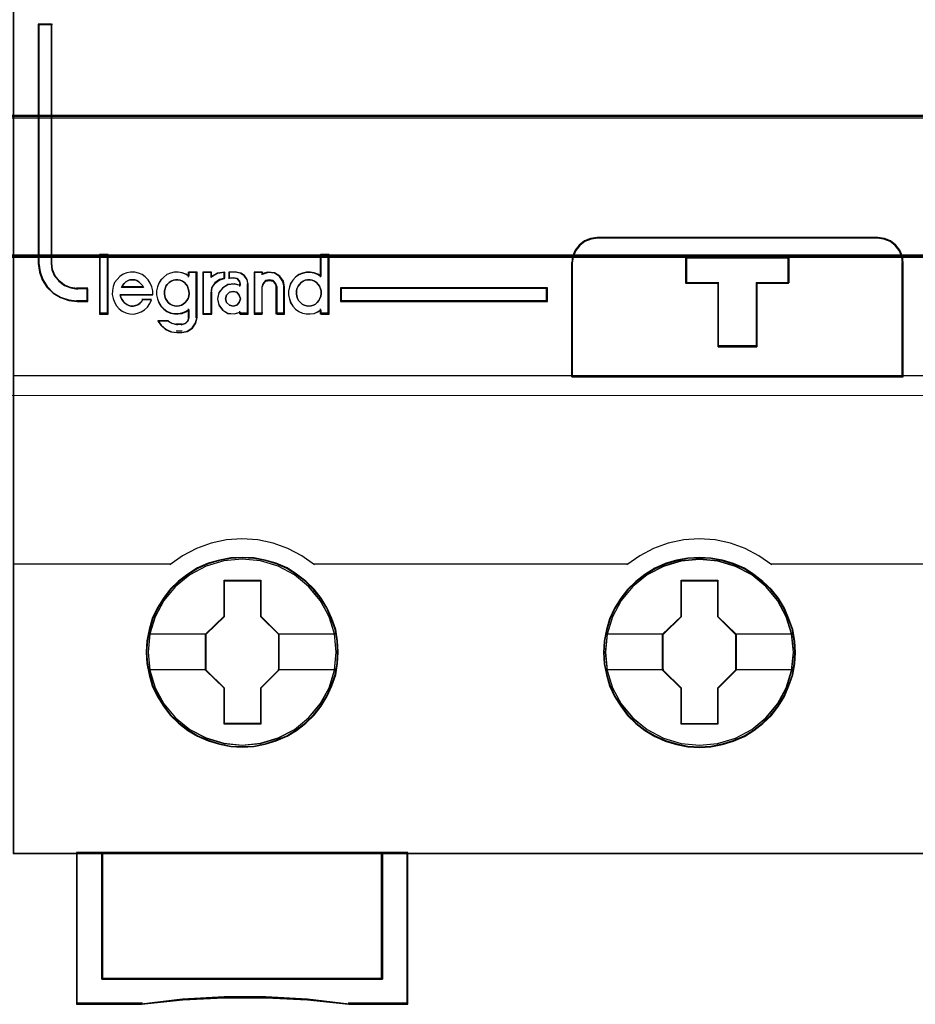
# Model space of a CAD drawing. Header units: millimetres. Extents: x -1290 to 1795, y -4192 to -1311.
# Tile 604 of 656: x 1103 to 1110, y -2956 to -2949. Entities that reach past the tile are written whole.
import ezdxf

# ---------------------------------------------------------------- set-up
doc = ezdxf.new("R2010")
doc.units = ezdxf.units.MM
doc.layers.add('30', color=7, linetype='Continuous')
doc.layers.add('45', color=7, linetype='Continuous')
doc.layers.add('Aparatura', color=7, linetype='Continuous', lineweight=13)

# ---------------------------------------------------------------- blocks, each defined once
blk = doc.blocks.new('*U391')
at = {"layer": '45', "color": 7}
for points in [[(432.463278, -233.600374), (360.44246, -233.600374), (360.44246, -315.623143), (432.463278, -315.623143), (432.463278, -233.600374)], [(363.385739, -293.897504), (363.385739, -293.406343), (362.969967, -293.406343), (362.707974, -293.362194), (362.468763, -293.268376), (362.252333, -293.102817), (362.092859, -292.909663), (361.984644, -292.661324), (361.956167, -292.401946), (361.956167, -282.987108), (361.437876, -282.987108), (361.437876, -292.401946), (361.489135, -292.744104), (361.591654, -293.053149), (361.773911, -293.329082), (362.018818, -293.571903), (362.314984, -293.742981), (362.639628, -293.858873), (362.969967, -293.897504), (363.385739, -293.897504)], [(382.429327, -296.861642), (395.473567, -296.861642), (395.473567, -292.372464), (395.445647, -292.123065), (395.339551, -291.873666), (395.183198, -291.679689), (394.97659, -291.513423), (394.736478, -291.419206), (394.474029, -291.380411), (383.434448, -291.380411), (383.172, -291.419206), (382.931887, -291.513423), (382.725279, -291.679689), (382.568927, -291.873666), (382.462831, -292.123065), (382.429327, -292.372464), (382.429327, -296.861642)], [(382.450811, -296.840097), (395.452083, -296.840097), (395.452083, -292.386209), (395.424255, -292.138771), (395.318508, -291.891333), (395.162671, -291.698881), (394.956743, -291.533922), (394.717422, -291.440446), (394.455838, -291.401955), (383.452621, -291.401955), (383.191037, -291.440446), (382.951716, -291.533922), (382.745788, -291.698881), (382.589951, -291.891333), (382.484204, -292.138771), (382.450811, -292.386209), (382.450811, -296.840097)], [(364.166317, -294.371479), (364.166317, -292.066238), (363.863753, -292.066238), (363.863753, -294.371479), (364.166317, -294.371479)], [(389.715832, -293.168919), (389.715832, -295.680295), (388.190898, -295.680295), (388.190898, -293.168919), (386.924809, -293.168919), (386.924809, -292.172164), (390.976294, -292.172164), (390.976294, -293.168919), (389.715832, -293.168919)], [(388.190898, -293.168919), (388.190898, -295.680295), (389.715832, -295.680295), (389.715832, -293.168919), (390.976294, -293.168919), (390.976294, -292.172164), (386.924809, -292.172164), (386.924809, -293.168919), (388.190898, -293.168919)], [(388.198955, -293.178221), (388.198955, -295.658751), (389.707716, -295.658751), (389.707716, -293.178221), (390.95481, -293.178221), (390.95481, -292.193708), (386.946293, -292.193708), (386.946293, -293.178221), (388.198955, -293.178221)], [(381.476879, -293.366078), (373.336314, -293.366078), (373.336314, -293.897504), (381.476879, -293.897504), (381.476879, -293.366078)], [(373.236056, -307.702019), (373.213665, -307.254113), (373.140895, -306.806207), (372.984159, -306.37489), (372.805031, -305.960162), (372.569927, -305.573082), (372.290041, -305.224711), (371.965373, -304.903988), (371.601522, -304.627503), (371.226474, -304.384196), (370.801048, -304.201715), (370.370023, -304.074532), (369.916608, -303.991587), (369.463192, -303.969468), (369.009777, -303.991587), (368.567557, -304.074532), (368.11974, -304.201715), (367.705508, -304.384196), (367.319266, -304.627503), (366.961012, -304.903988), (366.625148, -305.224711), (366.362055, -305.573082), (366.115756, -305.960162), (365.919836, -306.37489), (365.802283, -306.806207), (365.71272, -307.254113), (365.679134, -307.702019), (365.71272, -308.149925), (365.802283, -308.586772), (365.919836, -309.018089), (366.115756, -309.427287), (366.362055, -309.819896), (366.625148, -310.179327), (366.961012, -310.49452), (367.319266, -310.776535), (367.705508, -311.003253), (368.11974, -311.185733), (368.567557, -311.323976), (369.009777, -311.412451), (369.463192, -311.43457), (369.916608, -311.412451), (370.370023, -311.323976), (370.801048, -311.185733), (371.226474, -311.003253), (371.601522, -310.776535), (371.965373, -310.49452), (372.290041, -310.179327), (372.569927, -309.819896), (372.805031, -309.427287), (372.984159, -309.018089), (373.140895, -308.586772), (373.213665, -308.149925), (373.236056, -307.702019)], [(373.236056, -307.702019), (373.213665, -307.254113), (373.140895, -306.806207), (372.984159, -306.37489), (372.805031, -305.960162), (372.569927, -305.573082), (372.290041, -305.224711), (371.965373, -304.903988), (371.601522, -304.627503), (371.226474, -304.384196), (370.801048, -304.201715), (370.370023, -304.074532), (369.916608, -303.991587), (369.463192, -303.969468), (369.009777, -303.991587), (368.567557, -304.074532), (368.11974, -304.201715), (367.705508, -304.384196), (367.319266, -304.627503), (366.961012, -304.903988), (366.625148, -305.224711), (366.362055, -305.573082), (366.115756, -305.960162), (365.919836, -306.37489), (365.802283, -306.806207), (365.71272, -307.254113), (365.679134, -307.702019), (365.71272, -308.149925), (365.802283, -308.586772), (365.919836, -309.018089), (366.115756, -309.427287), (366.362055, -309.819896), (366.625148, -310.179327), (366.961012, -310.49452), (367.319266, -310.776535), (367.705508, -311.003253), (368.11974, -311.185733), (368.567557, -311.323976), (369.009777, -311.412451), (369.463192, -311.43457), (369.916608, -311.412451), (370.370023, -311.323976), (370.801048, -311.185733), (371.226474, -311.003253), (371.601522, -310.776535), (371.965373, -310.49452), (372.290041, -310.179327), (372.569927, -309.819896), (372.805031, -309.427287), (372.984159, -309.018089), (373.140895, -308.586772), (373.213665, -308.149925), (373.236056, -307.702019)], [(373.214572, -307.702019), (373.192309, -307.256698), (373.119952, -306.811377), (372.964107, -306.38255), (372.785998, -305.970216), (372.552231, -305.585371), (372.273936, -305.23901), (371.951115, -304.920138), (371.589332, -304.645249), (371.216417, -304.403346), (370.793409, -304.221919), (370.364835, -304.09547), (369.913998, -304.013003), (369.463161, -303.991012), (369.012323, -304.013003), (368.572618, -304.09547), (368.127346, -304.221919), (367.71547, -304.403346), (367.331424, -304.645249), (366.975207, -304.920138), (366.641253, -305.23901), (366.379656, -305.585371), (366.134757, -305.970216), (365.939951, -306.38255), (365.823067, -306.811377), (365.734013, -307.256698), (365.700617, -307.702019), (365.734013, -308.14734), (365.823067, -308.581665), (365.939951, -309.010492), (366.134757, -309.417329), (366.379656, -309.807672), (366.641253, -310.165028), (366.975207, -310.478402), (367.331424, -310.758789), (367.71547, -310.984198), (368.127346, -311.165625), (368.572618, -311.30307), (369.012323, -311.391035), (369.463161, -311.413026), (369.913998, -311.391035), (370.364835, -311.30307), (370.793409, -311.165625), (371.216417, -310.984198), (371.589332, -310.758789), (371.951115, -310.478402), (372.273936, -310.165028), (372.552231, -309.807672), (372.785998, -309.417329), (372.964107, -309.010492), (373.119952, -308.581665), (373.192309, -308.14734), (373.214572, -307.702019)], [(391.232309, -307.707333), (391.20432, -307.259436), (391.137148, -306.811538), (390.980411, -306.380229), (390.801284, -305.971039), (390.56618, -305.578438), (390.286294, -305.230073), (389.956029, -304.914886), (389.592177, -304.638406), (389.222727, -304.395103), (388.791703, -304.212627), (388.366276, -304.079916), (387.907263, -303.996972), (387.453848, -303.974854), (387.000432, -303.996972), (386.558212, -304.079916), (386.110395, -304.212627), (385.701761, -304.395103), (385.309921, -304.638406), (384.951667, -304.914886), (384.621401, -305.230073), (384.358308, -305.578438), (384.112009, -305.971039), (383.916088, -306.380229), (383.792939, -306.811538), (383.703375, -307.259436), (383.675387, -307.707333), (383.703375, -308.155231), (383.792939, -308.592069), (383.916088, -309.023378), (384.112009, -309.438098), (384.358308, -309.82517), (384.621401, -310.184594), (384.951667, -310.50531), (385.309921, -310.78179), (385.701761, -311.014034), (386.110395, -311.19651), (386.558212, -311.329221), (387.000432, -311.417694), (387.453848, -311.445342), (387.907263, -311.417694), (388.366276, -311.329221), (388.791703, -311.19651), (389.222727, -311.014034), (389.592177, -310.78179), (389.956029, -310.50531), (390.286294, -310.184594), (390.56618, -309.82517), (390.801284, -309.438098), (390.980411, -309.023378), (391.137148, -308.592069), (391.20432, -308.155231), (391.232309, -307.707333)], [(391.232309, -307.707333), (391.20432, -307.259436), (391.137148, -306.811538), (390.980411, -306.380229), (390.801284, -305.971039), (390.56618, -305.578438), (390.286294, -305.230073), (389.956029, -304.914886), (389.592177, -304.638406), (389.222727, -304.395103), (388.791703, -304.212627), (388.366276, -304.079916), (387.907263, -303.996972), (387.453848, -303.974854), (387.000432, -303.996972), (386.558212, -304.079916), (386.110395, -304.212627), (385.701761, -304.395103), (385.309921, -304.638406), (384.951667, -304.914886), (384.621401, -305.230073), (384.358308, -305.578438), (384.112009, -305.971039), (383.916088, -306.380229), (383.792939, -306.811538), (383.703375, -307.259436), (383.675387, -307.707333), (383.703375, -308.155231), (383.792939, -308.592069), (383.916088, -309.023378), (384.112009, -309.438098), (384.358308, -309.82517), (384.621401, -310.184594), (384.951667, -310.50531), (385.309921, -310.78179), (385.701761, -311.014034), (386.110395, -311.19651), (386.558212, -311.329221), (387.000432, -311.417694), (387.453848, -311.445342), (387.907263, -311.417694), (388.366276, -311.329221), (388.791703, -311.19651), (389.222727, -311.014034), (389.592177, -310.78179), (389.956029, -310.50531), (390.286294, -310.184594), (390.56618, -309.82517), (390.801284, -309.438098), (390.980411, -309.023378), (391.137148, -308.592069), (391.20432, -308.155231), (391.232309, -307.707333)], [(391.210825, -307.707349), (391.182996, -307.262035), (391.116205, -306.816721), (390.96036, -306.3879), (390.782251, -305.98107), (390.548484, -305.590733), (390.270189, -305.244377), (389.941802, -304.931008), (389.580019, -304.656123), (389.21267, -304.414224), (388.784096, -304.232799), (388.361088, -304.100854), (387.904685, -304.018389), (387.453848, -303.996398), (387.00301, -304.018389), (386.563305, -304.100854), (386.118034, -304.232799), (385.711723, -304.414224), (385.322111, -304.656123), (384.965894, -304.931008), (384.637506, -305.244377), (384.375909, -305.590733), (384.13101, -305.98107), (383.936204, -306.3879), (383.813754, -306.816721), (383.7247, -307.262035), (383.69687, -307.707349), (383.7247, -308.152663), (383.813754, -308.586982), (383.936204, -309.015803), (384.13101, -309.428131), (384.375909, -309.81297), (384.637506, -310.170321), (384.965894, -310.489188), (385.322111, -310.764073), (385.711723, -310.994977), (386.118034, -311.176401), (386.563305, -311.308346), (387.00301, -311.396309), (387.453848, -311.423798), (387.904685, -311.396309), (388.361088, -311.308346), (388.784096, -311.176401), (389.21267, -310.994977), (389.580019, -310.764073), (389.941802, -310.489188), (390.270189, -310.170321), (390.548484, -309.81297), (390.782251, -309.428131), (390.96036, -309.015803), (391.116205, -308.586982), (391.182996, -308.152663), (391.210825, -307.707349)], [(368.750084, -304.865352), (370.191009, -304.865352), (370.191009, -306.283763), (370.908646, -306.987427), (370.908646, -308.405838), (370.191009, -309.120584), (370.191009, -310.527914), (368.750084, -310.527914), (368.750084, -309.120584), (368.015495, -308.405838), (368.015495, -306.987427), (368.750084, -306.283763), (368.750084, -304.865352)], [(368.750084, -304.865352), (370.191009, -304.865352), (370.191009, -304.865352), (370.191009, -306.283763), (370.191009, -306.283763), (370.908646, -306.987427), (370.908646, -306.987427), (370.908646, -308.405838), (370.908646, -308.405838), (370.191009, -309.120584), (370.191009, -309.120584), (370.191009, -310.527914), (370.191009, -310.527914), (368.750084, -310.527914), (368.750084, -310.527914), (368.750084, -309.120584), (368.750084, -309.120584), (368.015495, -308.405838), (368.015495, -308.405838), (368.015495, -306.987427), (368.015495, -306.987427), (368.750084, -306.283763), (368.750084, -306.283763), (368.750084, -304.865352), (368.750084, -304.865352)], [(368.761113, -304.886896), (370.181529, -304.886896), (370.181529, -306.294514), (370.888952, -306.992824), (370.888952, -308.400442), (370.181529, -309.109749), (370.181529, -310.50637), (368.761113, -310.50637), (368.761113, -309.109749), (368.036979, -308.400442), (368.036979, -306.992824), (368.761113, -306.294514), (368.761113, -304.886896)], [(386.742757, -304.870738), (388.183681, -304.870738), (388.183681, -306.289149), (388.901318, -306.992814), (388.901318, -308.411224), (388.183681, -309.12597), (388.183681, -310.5333), (386.742757, -310.5333), (386.742757, -309.12597), (386.008168, -308.411224), (386.008168, -306.992814), (386.742757, -306.289149), (386.742757, -304.870738)], [(386.742757, -304.870738), (388.183681, -304.870738), (388.183681, -304.870738), (388.183681, -306.289149), (388.183681, -306.289149), (388.901318, -306.992814), (388.901318, -306.992814), (388.901318, -308.411224), (388.901318, -308.411224), (388.183681, -309.12597), (388.183681, -309.12597), (388.183681, -310.5333), (388.183681, -310.5333), (386.742757, -310.5333), (386.742757, -310.5333), (386.742757, -309.12597), (386.742757, -309.12597), (386.008168, -308.411224), (386.008168, -308.411224), (386.008168, -306.992814), (386.008168, -306.992814), (386.742757, -306.289149), (386.742757, -306.289149), (386.742757, -304.870738), (386.742757, -304.870738)], [(386.751995, -304.892282), (388.172411, -304.892282), (388.172411, -306.2999), (388.879834, -306.99821), (388.879834, -308.405828), (388.172411, -309.115135), (388.172411, -310.511756), (386.751995, -310.511756), (386.751995, -309.115135), (386.027861, -308.405828), (386.027861, -306.99821), (386.751995, -306.2999), (386.751995, -304.892282)], [(374.979282, -320.563797), (363.939701, -320.563797), (363.939701, -315.580054), (362.93458, -315.580054), (362.93458, -321.555009), (365.497639, -321.555009), (367.122585, -321.383346), (368.753115, -321.300284), (370.394813, -321.300284), (372.030927, -321.383346), (373.661457, -321.555009), (375.97882, -321.555009), (375.97882, -315.580054), (374.979282, -315.580054), (374.979282, -320.563797)], [(374.983404, -315.580054), (363.937156, -315.580054), (363.937156, -320.571152), (374.983404, -320.571152), (374.983404, -315.580054)]]:
    blk.add_lwpolyline(points, close=True, dxfattribs=at)
at = {"layer": '45', "color": 139}
for points in [[(432.463278, -233.600374), (360.44246, -233.600374), (360.44246, -315.623143), (432.463278, -315.623143), (432.463278, -233.600374)], [(366.886471, -294.086017), (366.979782, -294.07453), (367.067261, -294.045815), (367.143076, -293.999869), (367.218891, -293.936694), (367.288874, -293.862033), (367.329697, -293.787372), (367.364689, -293.689738), (367.376353, -293.592105), (367.364689, -293.482984), (367.341361, -293.396837), (367.30637, -293.299203), (367.253882, -293.224542), (367.189731, -293.149881), (367.113916, -293.098192), (367.026437, -293.063733), (366.927294, -293.046504), (366.839816, -293.046504), (366.752337, -293.063733), (366.664858, -293.098192), (366.589043, -293.149881), (366.513228, -293.224542), (366.46074, -293.299203), (366.425749, -293.396837), (366.402421, -293.482984), (366.402421, -293.592105), (366.414085, -293.689738), (366.449076, -293.787372), (366.4899, -293.862033), (366.548219, -293.936694), (366.624034, -293.999869), (366.711513, -294.045815), (366.798992, -294.07453), (366.886471, -294.086017)], [(372.09005, -294.086017), (372.177529, -294.07453), (372.265008, -294.045815), (372.352487, -293.999869), (372.416638, -293.936694), (372.480789, -293.862033), (372.521613, -293.787372), (372.556604, -293.689738), (372.568268, -293.592105), (372.568268, -293.482984), (372.54494, -293.396837), (372.504117, -293.299203), (372.445798, -293.224542), (372.381647, -293.149881), (372.305832, -293.098192), (372.218353, -293.063733), (372.130874, -293.046504), (372.031731, -293.046504), (371.944252, -293.063733), (371.856773, -293.098192), (371.780958, -293.149881), (371.716807, -293.224542), (371.66432, -293.299203), (371.617664, -293.396837), (371.594336, -293.482984), (371.594336, -293.592105), (371.606, -293.689738), (371.640992, -293.787372), (371.681815, -293.862033), (371.751798, -293.936694), (371.81595, -293.999869), (371.903429, -294.045815), (371.990907, -294.07453), (372.09005, -294.086017)], [(369.395829, -293.793984), (369.347746, -293.650948), (369.24557, -293.53771), (369.101322, -293.507911), (368.957074, -293.53771), (368.842877, -293.650948), (368.806815, -293.793984), (368.842877, -293.94298), (368.957074, -294.044298), (369.101322, -294.086017), (369.24557, -294.044298), (369.347746, -293.94298), (369.395829, -293.793984)], [(373.162653, -307.696561), (373.089875, -306.977671), (372.882739, -306.297491), (372.535645, -305.661549), (372.076585, -305.108557), (371.516756, -304.655103), (370.872953, -304.317778), (370.178765, -304.107641), (369.456586, -304.041282), (368.734407, -304.107641), (368.045817, -304.317778), (367.402014, -304.655103), (366.836587, -305.108557), (366.377527, -305.661549), (366.036032, -306.297491), (365.823297, -306.977671), (365.756117, -307.696561), (365.823297, -308.409921), (366.036032, -309.101161), (366.377527, -309.726043), (366.836587, -310.284565), (367.402014, -310.738018), (368.045817, -311.075344), (368.734407, -311.285481), (369.456586, -311.35737), (370.178765, -311.285481), (370.872953, -311.075344), (371.516756, -310.738018), (372.076585, -310.284565), (372.535645, -309.726043), (372.882739, -309.101161), (373.089875, -308.409921), (373.162653, -307.696561)], [(373.162653, -307.702019), (373.089875, -306.983143), (372.882739, -306.302976), (372.541243, -305.667047), (372.076585, -305.108536), (371.516756, -304.655091), (370.878551, -304.317773), (370.178765, -304.10764), (369.456586, -304.041282), (368.740005, -304.10764), (368.040219, -304.317773), (367.402014, -304.655091), (366.842185, -305.108536), (366.377527, -305.667047), (366.036032, -306.302976), (365.828895, -306.983143), (365.756117, -307.702019), (365.828895, -308.415365), (366.036032, -309.101062), (366.377527, -309.731461), (366.842185, -310.284442), (367.402014, -310.737887), (368.040219, -311.080735), (368.740005, -311.290868), (369.456586, -311.362756), (370.178765, -311.290868), (370.878551, -311.080735), (371.516756, -310.737887), (372.076585, -310.284442), (372.541243, -309.731461), (372.882739, -309.101062), (373.089875, -308.415365), (373.162653, -307.702019)], [(391.160696, -307.707477), (391.087921, -306.988587), (390.88079, -306.302877), (390.539305, -305.666935), (390.074662, -305.113943), (389.51485, -304.66049), (388.876665, -304.323164), (388.1769, -304.113027), (387.454743, -304.046668), (386.732586, -304.113027), (386.038419, -304.323164), (385.400234, -304.66049), (384.840422, -305.113943), (384.375779, -305.666935), (384.028695, -306.302877), (383.821565, -306.988587), (383.748789, -307.707477), (383.821565, -308.415307), (384.028695, -309.106547), (384.375779, -309.736959), (384.840422, -310.289951), (385.400234, -310.743404), (386.038419, -311.08073), (386.732586, -311.290867), (387.454743, -311.362756), (388.1769, -311.290867), (388.876665, -311.08073), (389.51485, -310.743404), (390.074662, -310.289951), (390.539305, -309.736959), (390.88079, -309.106547), (391.087921, -308.415307), (391.160696, -307.707477)], [(391.160696, -307.702019), (391.08232, -306.983143), (390.875184, -306.302976), (390.533688, -305.667047), (390.074628, -305.108536), (389.514799, -304.655091), (388.870996, -304.317773), (388.17121, -304.10764), (387.454629, -304.041282), (386.73245, -304.10764), (386.038262, -304.317773), (385.400057, -304.655091), (384.83463, -305.108536), (384.37557, -305.667047), (384.034075, -306.302976), (383.82134, -306.983143), (383.75416, -307.702019), (383.82134, -308.415365), (384.034075, -309.101062), (384.37557, -309.731461), (384.83463, -310.284442), (385.400057, -310.737887), (386.038262, -311.080735), (386.73245, -311.290868), (387.454629, -311.362756), (388.17121, -311.290868), (388.870996, -311.080735), (389.514799, -310.737887), (390.074628, -310.284442), (390.533688, -309.731461), (390.875184, -309.101062), (391.08232, -308.415365), (391.160696, -307.702019)]]:
    blk.add_lwpolyline(points, close=True, dxfattribs=at)
at = {"layer": '45', "color": 59}
for points in [[(432.441795, -233.621918), (360.463944, -233.621918), (360.463944, -315.601598), (432.441795, -315.601598), (432.441795, -233.621918)], [(382.429327, -296.861642), (395.473567, -296.861642), (395.473567, -292.372464), (395.445647, -292.123065), (395.339551, -291.873666), (395.183198, -291.679689), (394.97659, -291.513423), (394.736478, -291.419206), (394.474029, -291.380411), (383.434448, -291.380411), (383.172, -291.419206), (382.931887, -291.513423), (382.725279, -291.679689), (382.568927, -291.873666), (382.462831, -292.123065), (382.429327, -292.372464), (382.429327, -296.861642)], [(364.187801, -294.393023), (364.187801, -292.046489), (363.84227, -292.046489), (363.84227, -294.393023), (364.187801, -294.393023)], [(371.36868, -293.188954), (371.317165, -293.334563), (371.282822, -293.491372), (371.282822, -293.648181), (371.317165, -293.804989), (371.36868, -293.956198), (371.454538, -294.079405), (371.563292, -294.197012), (371.689217, -294.286617), (371.832314, -294.353821), (371.981135, -294.381822), (372.129955, -294.381822), (372.290224, -294.365022), (372.427597, -294.309018), (372.559246, -294.225014), (372.559246, -294.393023), (372.879783, -294.393023), (372.879783, -292.046489), (372.559246, -292.046489), (372.559246, -292.914539), (372.427597, -292.830534), (372.290224, -292.780131), (372.129955, -292.752129), (371.981135, -292.75773), (371.832314, -292.791332), (371.689217, -292.852935), (371.563292, -292.948141), (371.454538, -293.065747), (371.36868, -293.188954)], [(389.715832, -293.168919), (389.715832, -295.680295), (388.190898, -295.680295), (388.190898, -293.168919), (386.924809, -293.168919), (386.924809, -292.172164), (390.976294, -292.172164), (390.976294, -293.168919), (389.715832, -293.168919)], [(388.190898, -293.168919), (388.190898, -295.680295), (389.715832, -295.680295), (389.715832, -293.168919), (390.976294, -293.168919), (390.976294, -292.172164), (386.924809, -292.172164), (386.924809, -293.168919), (388.190898, -293.168919)], [(388.198955, -293.178221), (388.198955, -295.658751), (389.707716, -295.658751), (389.707716, -293.178221), (390.95481, -293.178221), (390.95481, -292.193708), (386.946293, -292.193708), (386.946293, -293.178221), (388.198955, -293.178221)], [(364.355006, -293.4675), (364.343558, -293.625516), (364.377901, -293.783532), (364.429416, -293.930262), (364.515274, -294.065704), (364.624028, -294.184216), (364.738506, -294.280154), (364.887326, -294.342232), (365.036147, -294.381736), (365.190692, -294.393023), (365.339513, -294.364806), (365.488333, -294.308372), (365.614259, -294.22372), (365.73446, -294.122138), (365.831766, -293.981053), (365.894729, -293.834323), (365.539848, -293.834323), (365.488333, -293.918975), (365.425371, -293.981053), (365.35096, -294.0262), (365.265102, -294.054417), (365.179244, -294.076991), (365.081938, -294.076991), (364.99608, -294.054417), (364.92167, -294.014913), (364.847259, -293.958479), (364.784297, -293.896401), (364.727058, -293.823036), (364.686991, -293.738385), (364.664095, -293.642447), (365.94052, -293.642447), (365.94052, -293.484431), (365.906176, -293.326414), (365.843214, -293.179685), (365.757356, -293.044243), (365.648602, -292.925731), (365.522677, -292.841079), (365.37958, -292.779002), (365.230759, -292.745141), (365.07049, -292.739498), (364.92167, -292.767715), (364.772849, -292.829792), (364.6412, -292.914444), (364.53817, -293.032956), (364.440864, -293.157111), (364.383625, -293.303841), (364.355006, -293.4675)], [(366.125249, -293.321668), (366.090906, -293.478406), (366.090906, -293.635145), (366.125249, -293.791883), (366.176764, -293.943023), (366.262622, -294.066175), (366.371376, -294.183728), (366.497301, -294.273293), (366.634674, -294.340467), (366.789219, -294.368455), (366.93804, -294.368455), (367.086861, -294.351662), (367.235681, -294.295684), (367.367331, -294.211717), (367.367331, -294.536389), (367.32154, -294.676334), (367.224234, -294.765899), (367.086861, -294.810681), (366.886525, -294.810681), (366.691913, -294.765899), (366.531645, -294.676334), (366.136697, -294.676334), (366.27407, -294.849866), (366.445787, -294.995408), (366.65757, -295.090571), (366.886525, -295.112962), (367.086861, -295.112962), (367.310092, -295.073777), (367.504704, -294.945028), (367.630629, -294.754703), (367.687868, -294.536389), (367.687868, -292.739498), (367.367331, -292.739498), (367.367331, -292.901834), (367.235681, -292.817867), (367.086861, -292.767486), (366.93804, -292.739498), (366.789219, -292.745095), (366.634674, -292.778682), (366.497301, -292.840258), (366.371376, -292.93542), (366.262622, -293.052974), (366.176764, -293.176125), (366.125249, -293.321668)], [(367.909867, -292.739498), (367.909867, -294.393023), (368.244281, -294.393023), (368.244281, -293.557795), (368.273615, -293.348988), (368.396821, -293.168398), (368.572828, -293.044243), (368.77817, -292.982165), (368.77817, -292.739498), (368.496558, -292.779002), (368.244281, -292.914444), (368.244281, -292.739498), (367.909867, -292.739498)], [(367.931351, -292.759246), (367.931351, -294.371479), (368.249216, -294.371479), (368.249216, -293.557109), (368.277099, -293.353516), (368.394208, -293.177436), (368.561505, -293.056381), (368.756686, -292.995854), (368.756686, -292.759246), (368.48901, -292.797764), (368.249216, -292.929824), (368.249216, -292.759246), (367.931351, -292.759246)], [(368.691667, -293.371562), (368.541504, -293.557795), (368.4953, -293.800463), (368.541504, -294.037487), (368.691667, -294.235007), (368.893809, -294.364806), (369.142155, -294.381736), (369.384725, -294.319658), (369.384725, -294.393023), (369.696602, -294.393023), (369.696602, -293.213546), (369.661949, -293.032956), (369.552215, -292.87494), (369.402052, -292.779002), (369.217236, -292.739498), (368.951564, -292.739498), (368.951564, -292.970878), (369.130604, -292.970878), (369.26344, -292.999095), (369.350073, -293.095034), (369.384725, -293.213546), (369.384725, -293.275624), (369.142155, -293.213546), (368.893809, -293.241763), (368.691667, -293.371562)], [(369.931133, -292.739498), (369.931133, -294.393023), (370.24301, -294.393023), (370.24301, -293.326414), (370.289214, -293.190972), (370.387397, -293.083747), (370.526009, -293.05553), (370.676171, -293.083747), (370.774355, -293.190972), (370.820559, -293.326414), (370.820559, -294.393023), (371.132435, -294.393023), (371.132435, -293.326414), (371.086231, -293.095034), (370.947619, -292.897514), (370.733926, -292.767715), (370.48558, -292.739498), (370.24301, -292.812862), (370.24301, -292.739498), (369.931133, -292.739498)], [(369.950827, -292.759246), (369.950827, -294.371479), (370.252013, -294.371479), (370.252013, -293.331506), (370.296633, -293.199446), (370.391451, -293.094899), (370.525311, -293.067386), (370.670327, -293.094899), (370.765145, -293.199446), (370.809765, -293.331506), (370.809765, -294.371479), (371.110951, -294.371479), (371.110951, -293.331506), (371.066331, -293.105904), (370.932471, -292.913316), (370.726102, -292.786759), (370.486269, -292.759246), (370.252013, -292.830779), (370.252013, -292.759246), (369.950827, -292.759246)], [(365.532437, -293.270363), (365.573505, -293.35351), (364.705202, -293.35351), (364.752137, -293.270363), (364.816673, -293.187215), (364.881209, -293.129651), (364.969213, -293.078484), (365.045483, -293.0529), (365.14522, -293.046504), (365.233224, -293.0529), (365.309494, -293.078484), (365.397498, -293.129651), (365.462034, -293.187215), (365.532437, -293.270363)], [(365.573505, -293.35351), (364.705202, -293.35351), (364.752137, -293.270363), (364.816673, -293.187215), (364.881209, -293.129651), (364.969213, -293.078484), (365.045483, -293.0529), (365.14522, -293.046504), (365.233224, -293.0529), (365.309494, -293.078484), (365.397498, -293.129651), (365.462034, -293.187215), (365.532437, -293.270363), (365.573505, -293.35351)], [(366.752337, -293.063733), (366.839816, -293.046504), (366.927294, -293.046504), (367.026437, -293.063733), (367.113916, -293.098192), (367.189731, -293.149881), (367.253882, -293.224542), (367.30637, -293.299203), (367.341361, -293.396837), (367.364689, -293.482984), (367.376353, -293.592105), (367.364689, -293.689738), (367.329697, -293.787372), (367.288874, -293.862033), (367.218891, -293.936694), (367.143076, -293.999869), (367.067261, -294.045815), (366.979782, -294.07453), (366.886471, -294.086017), (366.798992, -294.07453), (366.711513, -294.045815), (366.624034, -293.999869), (366.548219, -293.936694), (366.4899, -293.862033), (366.449076, -293.787372), (366.414085, -293.689738), (366.402421, -293.592105), (366.402421, -293.482984), (366.425749, -293.396837), (366.46074, -293.299203), (366.513228, -293.224542), (366.589043, -293.149881), (366.664858, -293.098192), (366.752337, -293.063733)], [(366.513228, -293.224542), (366.589043, -293.149881), (366.664858, -293.098192), (366.752337, -293.063733), (366.839816, -293.046504), (366.927294, -293.046504), (367.026437, -293.063733), (367.113916, -293.098192), (367.189731, -293.149881), (367.253882, -293.224542), (367.30637, -293.299203), (367.341361, -293.396837), (367.364689, -293.482984), (367.376353, -293.592105), (367.364689, -293.689738), (367.329697, -293.787372), (367.288874, -293.862033), (367.218891, -293.936694), (367.143076, -293.999869), (367.067261, -294.045815), (366.979782, -294.07453), (366.886471, -294.086017), (366.798992, -294.07453), (366.711513, -294.045815), (366.624034, -293.999869), (366.548219, -293.936694), (366.4899, -293.862033), (366.449076, -293.787372), (366.414085, -293.689738), (366.402421, -293.592105), (366.402421, -293.482984), (366.425749, -293.396837), (366.46074, -293.299203), (366.513228, -293.224542)], [(372.305832, -293.098192), (372.381647, -293.149881), (372.445798, -293.224542), (372.504117, -293.299203), (372.54494, -293.396837), (372.568268, -293.482984), (372.568268, -293.592105), (372.556604, -293.689738), (372.521613, -293.787372), (372.480789, -293.862033), (372.416638, -293.936694), (372.352487, -293.999869), (372.265008, -294.045815), (372.177529, -294.07453), (372.09005, -294.086017), (371.990907, -294.07453), (371.903429, -294.045815), (371.81595, -293.999869), (371.751798, -293.936694), (371.681815, -293.862033), (371.640992, -293.787372), (371.606, -293.689738), (371.594336, -293.592105), (371.594336, -293.482984), (371.617664, -293.396837), (371.66432, -293.299203), (371.716807, -293.224542), (371.780958, -293.149881), (371.856773, -293.098192), (371.944252, -293.063733), (372.031731, -293.046504), (372.130874, -293.046504), (372.218353, -293.063733), (372.305832, -293.098192)], [(371.716807, -293.224542), (371.780958, -293.149881), (371.856773, -293.098192), (371.944252, -293.063733), (372.031731, -293.046504), (372.130874, -293.046504), (372.218353, -293.063733), (372.305832, -293.098192), (372.381647, -293.149881), (372.445798, -293.224542), (372.504117, -293.299203), (372.54494, -293.396837), (372.568268, -293.482984), (372.568268, -293.592105), (372.556604, -293.689738), (372.521613, -293.787372), (372.480789, -293.862033), (372.416638, -293.936694), (372.352487, -293.999869), (372.265008, -294.045815), (372.177529, -294.07453), (372.09005, -294.086017), (371.990907, -294.07453), (371.903429, -294.045815), (371.81595, -293.999869), (371.751798, -293.936694), (371.681815, -293.862033), (371.640992, -293.787372), (371.606, -293.689738), (371.594336, -293.592105), (371.594336, -293.482984), (371.617664, -293.396837), (371.66432, -293.299203), (371.716807, -293.224542)], [(369.347746, -293.650948), (369.395829, -293.793984), (369.347746, -293.94298), (369.24557, -294.044298), (369.101322, -294.086017), (368.957074, -294.044298), (368.842877, -293.94298), (368.806815, -293.793984), (368.842877, -293.650948), (368.957074, -293.53771), (369.101322, -293.507911), (369.24557, -293.53771), (369.347746, -293.650948)], [(369.347746, -293.650948), (369.395829, -293.793984), (369.347746, -293.94298), (369.24557, -294.044298), (369.101322, -294.086017), (368.957074, -294.044298), (368.842877, -293.94298), (368.806815, -293.793984), (368.842877, -293.650948), (368.957074, -293.53771), (369.101322, -293.507911), (369.24557, -293.53771), (369.347746, -293.650948)], [(381.455395, -293.385827), (373.357797, -293.385827), (373.357797, -293.877755), (381.455395, -293.877755), (381.455395, -293.385827)], [(374.979282, -320.563797), (363.939701, -320.563797), (363.939701, -315.580054), (362.93458, -315.580054), (362.93458, -321.555009), (365.497639, -321.555009), (367.122585, -321.383346), (368.753115, -321.300284), (370.394813, -321.300284), (372.030927, -321.383346), (373.661457, -321.555009), (375.97882, -321.555009), (375.97882, -315.580054), (374.979282, -315.580054), (374.979282, -320.563797)], [(374.961091, -320.549103), (363.957874, -320.549103), (363.957874, -315.599803), (362.956063, -315.599803), (362.956063, -321.533464), (365.51068, -321.533464), (367.130273, -321.362988), (368.755432, -321.2805), (370.391723, -321.2805), (372.022447, -321.362988), (373.647606, -321.533464), (375.957336, -321.533464), (375.957336, -315.599803), (374.961091, -315.599803), (374.961091, -320.549103)], [(374.983404, -315.580054), (363.937156, -315.580054), (363.937156, -320.571152), (374.983404, -320.571152), (374.983404, -315.580054)], [(374.96192, -315.599803), (363.95864, -315.599803), (363.95864, -320.549608), (374.96192, -320.549608), (374.96192, -315.599803)]]:
    blk.add_lwpolyline(points, close=True, dxfattribs=at)
at = {"layer": '45', "color": 139}
for points in [[(361.437876, -282.987108), (361.437876, -292.409151)], [(361.437876, -282.987108), (361.989293, -282.987108)], [(361.944535, -282.987108), (361.944535, -292.409151)], [(383.474871, -291.380411), (383.201868, -291.420641), (382.952099, -291.518343), (382.737182, -291.690757), (382.574541, -291.891908), (382.464178, -292.15053), (382.429327, -292.409151)], [(383.430113, -291.380411), (394.476361, -291.380411)], [(395.473567, -292.409151), (395.444512, -292.15053), (395.334102, -291.891908), (395.171393, -291.690757), (394.956385, -291.518343), (394.706511, -291.420641), (394.433393, -291.380411)], [(363.84227, -292.046489), (363.84227, -294.393023)], [(363.84227, -292.046489), (364.187801, -292.046489)], [(364.143043, -292.046489), (364.143043, -294.393023)], [(372.52351, -292.046489), (372.52351, -292.942373)], [(372.52351, -292.046489), (372.879783, -292.046489)], [(372.835025, -292.046489), (372.835025, -294.393023)], [(361.437876, -292.364268), (361.489449, -292.715045), (361.592595, -293.031876), (361.775966, -293.314761), (362.022371, -293.5637), (362.320348, -293.739088), (362.646978, -293.8579), (362.979338, -293.897504)], [(361.944535, -292.364268), (361.973603, -292.634104), (362.084059, -292.892458), (362.246837, -293.0934), (362.46775, -293.265636), (362.711917, -293.363237), (362.979338, -293.409166)], [(382.429327, -296.861642), (382.429327, -292.364268)], [(386.924809, -292.172164), (390.976294, -292.172164)], [(386.924809, -292.172164), (386.924809, -293.200905)], [(390.931536, -292.172164), (390.931536, -293.200905)], [(395.428809, -296.861642), (395.428809, -292.364268)], [(365.94052, -293.642447), (365.94052, -293.484431), (365.906176, -293.326414), (365.843214, -293.179685), (365.757356, -293.044243), (365.648602, -292.925731), (365.522677, -292.841079), (365.37958, -292.779002), (365.230759, -292.745141), (365.07049, -292.739498), (364.92167, -292.767715), (364.772849, -292.829792), (364.6412, -292.914444), (364.53817, -293.032956), (364.440864, -293.157111), (364.383625, -293.303841), (364.355006, -293.4675), (364.343558, -293.625516), (364.377901, -293.783532), (364.429416, -293.930262), (364.515274, -294.065704), (364.624028, -294.184216), (364.738506, -294.280154), (364.887326, -294.342232), (365.036147, -294.381736), (365.190692, -294.393023), (365.339513, -294.364806), (365.488333, -294.308372), (365.614259, -294.22372), (365.73446, -294.122138), (365.831766, -293.981053), (365.894729, -293.834323)], [(367.376353, -292.903208), (367.243773, -292.81853), (367.0939, -292.767724), (366.944028, -292.739498), (366.794155, -292.745143), (366.638518, -292.779014), (366.500174, -292.841111), (366.373359, -292.93708), (366.263836, -293.055629), (366.177371, -293.179823), (366.125492, -293.326598), (366.090906, -293.484664), (366.090906, -293.64273), (366.125492, -293.800795), (366.177371, -293.953216), (366.263836, -294.07741), (366.373359, -294.195959), (366.500174, -294.286283), (366.638518, -294.354025), (366.794155, -294.382251), (366.944028, -294.382251), (367.0939, -294.365315), (367.243773, -294.308863), (367.376353, -294.224185)], [(367.331595, -292.739498), (367.331595, -292.942373)], [(367.331595, -292.739498), (367.687868, -292.739498)], [(367.64311, -292.739498), (367.64311, -294.547424)], [(367.909867, -292.739498), (367.909867, -294.393023)], [(367.909867, -292.739498), (368.271511, -292.739498)], [(368.77817, -292.739498), (368.487313, -292.787741), (368.226753, -292.953145)], [(368.226753, -292.739498), (368.226753, -292.953145)], [(368.733412, -292.739498), (368.733412, -293.019574)], [(368.933927, -292.739498), (368.933927, -293.007006)], [(369.2347, -292.739498), (368.933927, -292.739498)], [(369.696602, -293.243993), (369.659976, -293.051804), (369.543994, -292.883639), (369.385281, -292.781539), (369.189943, -292.739498)], [(369.931133, -292.739498), (369.931133, -294.393023)], [(369.931133, -292.739498), (370.274874, -292.739498)], [(371.132435, -293.35351), (371.085561, -293.111448), (370.94494, -292.904809), (370.728149, -292.769017), (370.476203, -292.739498), (370.230116, -292.816249)], [(370.230116, -292.739498), (370.230116, -292.8544)], [(372.568268, -292.903208), (372.435689, -292.81853), (372.297344, -292.767724), (372.135943, -292.739498), (371.98607, -292.745143), (371.836198, -292.779014), (371.692089, -292.841111), (371.565274, -292.93708), (371.455752, -293.055629), (371.369287, -293.179823), (371.317408, -293.326598), (371.282822, -293.484664), (371.282822, -293.64273), (371.317408, -293.800795), (371.369287, -293.953216), (371.455752, -294.07741), (371.565274, -294.195959), (371.692089, -294.286283), (371.836198, -294.354025), (371.98607, -294.382251), (372.135943, -294.382251), (372.297344, -294.365315), (372.435689, -294.308863), (372.568268, -294.224185)], [(365.573505, -293.35351), (365.532437, -293.270363), (365.462034, -293.187215), (365.397498, -293.129651), (365.309494, -293.078484), (365.233224, -293.0529), (365.14522, -293.046504), (365.045483, -293.0529), (364.969213, -293.078484), (364.881209, -293.129651), (364.816673, -293.187215), (364.752137, -293.270363), (364.705202, -293.35351)], [(368.77817, -292.97469), (368.566086, -293.039939), (368.384301, -293.170436), (368.25705, -293.360252), (368.226753, -293.579726)], [(369.395829, -293.263682), (369.15023, -293.200905), (368.898784, -293.22944), (368.694118, -293.3607), (368.542081, -293.549031), (368.4953, -293.794431), (368.542081, -294.034125), (368.694118, -294.233869), (368.898784, -294.36513), (369.15023, -294.382251), (369.395829, -294.319474)], [(368.933927, -292.963917), (369.150556, -292.963917)], [(369.395829, -293.243993), (369.356523, -293.107212), (369.258259, -292.996484), (369.107588, -292.963917)], [(369.351071, -293.200905), (369.351071, -293.305036)], [(369.651844, -293.200905), (369.651844, -294.393023)], [(370.831662, -293.35351), (370.783538, -293.200007), (370.681275, -293.078484), (370.524874, -293.046504), (370.380502, -293.078484), (370.27824, -293.200007), (370.230116, -293.35351)], [(386.924809, -293.156021), (388.222788, -293.156021)], [(388.17803, -293.156021), (388.17803, -295.680295)], [(389.685476, -293.156021), (390.976294, -293.156021)], [(389.685476, -293.156021), (389.685476, -295.680295)], [(362.93458, -293.366078), (363.385739, -293.366078)], [(363.340981, -293.366078), (363.340981, -293.897504)], [(364.655073, -293.617428), (365.94052, -293.617428)], [(364.655073, -293.617428), (364.678476, -293.720883), (364.719431, -293.812166), (364.777938, -293.891279), (364.842296, -293.95822), (364.918355, -294.019075), (364.994414, -294.061674), (365.082174, -294.086017), (365.181636, -294.086017), (365.269397, -294.061674), (365.357158, -294.031247), (365.433217, -293.982562), (365.497574, -293.915621), (365.550231, -293.824337)], [(364.705202, -293.310422), (365.573505, -293.310422)], [(367.909867, -294.393023), (368.271511, -294.393023), (368.271511, -293.536637)], [(370.230116, -293.310422), (370.230116, -294.393023)], [(370.786904, -293.310422), (370.786904, -294.393023)], [(371.087677, -293.310422), (371.087677, -294.393023)], [(373.336314, -293.366078), (381.476879, -293.366078)], [(373.336314, -293.366078), (373.336314, -293.897504)], [(381.433911, -293.897504), (381.433911, -293.366078)], [(362.93458, -293.854415), (363.385739, -293.854415)], [(365.505473, -293.805941), (365.895762, -293.805941)], [(373.336314, -293.854415), (381.476879, -293.854415)], [(363.84227, -294.349934), (364.187801, -294.349934)], [(367.331595, -294.184761), (367.331595, -294.547424)], [(369.351071, -294.27812), (369.351071, -294.393023)], [(369.351071, -294.349934), (369.696602, -294.349934)], [(369.931133, -294.349934), (370.274874, -294.349934)], [(370.786904, -294.349934), (371.132435, -294.349934)], [(372.52351, -294.184761), (372.52351, -294.393023)], [(372.52351, -294.349934), (372.879783, -294.349934)], [(366.135664, -294.640783), (366.277359, -294.828444), (366.454477, -294.985837), (366.672923, -295.088748), (366.90908, -295.112962)], [(366.135664, -294.640783), (366.563549, -294.640783)], [(366.518792, -294.640783), (366.695051, -294.758079), (366.90908, -294.816728)], [(366.864323, -294.771844), (367.102435, -294.771844)], [(367.059467, -295.112962), (367.292873, -295.071477), (367.496355, -294.935169), (367.62802, -294.733671), (367.687868, -294.50254)], [(367.059467, -294.816728), (367.214676, -294.765432), (367.324616, -294.66284), (367.376353, -294.50254)], [(367.102435, -295.069873), (366.864323, -295.069873)], [(388.17803, -295.635411), (389.730234, -295.635411)], [(360.44246, -296.816758), (432.463278, -296.816758)], [(372.306882, -304.265702), (371.802066, -303.910121), (371.257986, -303.617627), (370.680252, -303.405426), (370.074473, -303.279252), (369.451867, -303.233371), (368.846087, -303.279252), (368.240308, -303.405426), (367.662574, -303.617627), (367.112885, -303.910121), (366.613678, -304.265702)], [(390.303135, -304.265702), (389.79834, -303.910121), (389.254283, -303.617627), (388.676573, -303.405426), (388.070819, -303.279252), (387.448239, -303.233371), (386.842485, -303.279252), (386.231122, -303.405426), (385.653412, -303.617627), (385.109355, -303.910121), (384.60456, -304.265702)], [(360.44246, -304.222613), (366.658436, -304.222613)], [(372.262124, -304.222613), (378.4781, -304.222613)], [(378.433342, -304.222613), (384.649318, -304.222613)], [(390.258377, -304.222613), (402.645571, -304.222613)], [(362.93458, -315.580054), (362.93458, -321.555009)], [(363.937156, -315.580054), (363.937156, -320.571152)], [(374.938646, -320.571152), (374.938646, -315.580054)], [(375.934062, -315.580054), (375.934062, -321.555009)], [(363.937156, -320.526268), (374.983404, -320.526268)], [(365.534118, -321.510125), (362.93458, -321.510125)], [(373.669312, -321.555009), (372.03556, -321.355372), (370.396212, -321.258774), (368.75127, -321.258774), (367.117517, -321.355372), (365.48936, -321.555009)], [(375.97882, -321.510125), (373.626345, -321.510125)]]:
    blk.add_lwpolyline(points, dxfattribs=at)
at = {"layer": '45', "color": 1}
for points in [[(363.385739, -293.897504), (363.385739, -293.406343), (362.969967, -293.406343), (362.707974, -293.362194), (362.468763, -293.268376), (362.252333, -293.102817), (362.092859, -292.909663), (361.984644, -292.661324), (361.956167, -292.401946), (361.956167, -282.987108), (361.437876, -282.987108), (361.437876, -292.401946), (361.489135, -292.744104), (361.591654, -293.053149), (361.773911, -293.329082), (362.018818, -293.571903), (362.314984, -293.742981), (362.639628, -293.858873), (362.969967, -293.897504), (363.385739, -293.897504)], [(363.364255, -293.877755), (363.364255, -293.388453), (362.957655, -293.388453), (362.701441, -293.344471), (362.467506, -293.251009), (362.255851, -293.086075), (362.099895, -292.893653), (361.994067, -292.646253), (361.966218, -292.387858), (361.966218, -283.008652), (361.45936, -283.008652), (361.45936, -292.387858), (361.509488, -292.72872), (361.609746, -293.036595), (361.787982, -293.311484), (362.027486, -293.553386), (362.31712, -293.723817), (362.634602, -293.839271), (362.957655, -293.877755), (363.364255, -293.877755)], [(381.476879, -293.366078), (373.336314, -293.366078), (373.336314, -293.897504), (381.476879, -293.897504), (381.476879, -293.366078)]]:
    blk.add_lwpolyline(points, close=True, dxfattribs=at)
at = {"layer": '45', "color": 7}
for points in [[(365.750746, -306.971308), (368.060253, -306.971308)], [(370.865678, -306.971308), (373.162653, -306.971308)], [(383.748789, -306.976694), (386.051135, -306.976694)], [(388.85656, -306.976694), (391.160696, -306.976694)], [(365.750746, -308.378869), (368.060253, -308.378869)], [(370.865678, -308.378869), (373.162653, -308.378869)], [(383.748789, -308.384255), (386.051135, -308.384255)], [(388.85656, -308.384255), (391.160696, -308.384255)]]:
    blk.add_lwpolyline(points, dxfattribs=at)
blk = doc.blocks.new('*U396')
at = {"layer": '30', "color": 7}
for points in [[(548.842747, -412.491734), (117.158256, -412.491734), (117.158256, -414.006535), (117.158256, -435.076037), (117.158256, -436.590837), (548.842747, -436.590837), (548.842747, -435.076037), (548.842747, -414.006535), (548.842747, -412.491734)], [(117.158256, -436.50466), (548.842747, -436.50466), (117.158256, -436.50466)], [(548.842747, -436.50466), (117.158256, -436.50466), (117.158256, -437.981926), (117.158256, -439.542811), (117.158256, -442.07925), (548.842747, -442.07925), (548.842747, -439.542811), (548.842747, -437.981926), (548.842747, -436.50466)], [(548.79978, -436.545953), (117.201224, -436.545953), (117.201224, -438.000858), (117.201224, -439.538117), (117.201224, -442.036161), (548.79978, -442.036161), (548.79978, -439.538117), (548.79978, -438.000858), (548.79978, -436.545953)], [(117.158256, -441.991277), (548.842747, -441.991277), (117.158256, -441.991277)]]:
    blk.add_lwpolyline(points, close=True, dxfattribs=at)

msp = doc.modelspace()

# ---------------------------------------------------------------- linework, layer by layer
at = {"layer": 'Aparatura', "color": 7, "lineweight": 13}
msp.add_lwpolyline([(1070.4596, -2942.5658), (1156.8252, -2942.5658), (1156.8252, -2951.5713), (1070.4596, -2951.5713), (1070.4596, -2942.5658)], close=True, dxfattribs=at)
msp.add_lwpolyline([(1070.4596, -2951.5713), (1156.8252, -2951.5713)], dxfattribs=at)

# ---------------------------------------------------------------- block references
at = {"layer": 'Aparatura', "color": 7, "lineweight": 13, "xscale": 0.2, "yscale": 0.2, "zscale": 0.2}
for name, p in [('*U391', (1030.7383, -2892.0529)), ('*U396', (1046.9424, -2862.0686))]:
    msp.add_blockref(name, p, dxfattribs=at)

doc.saveas('drawing.dxf')
